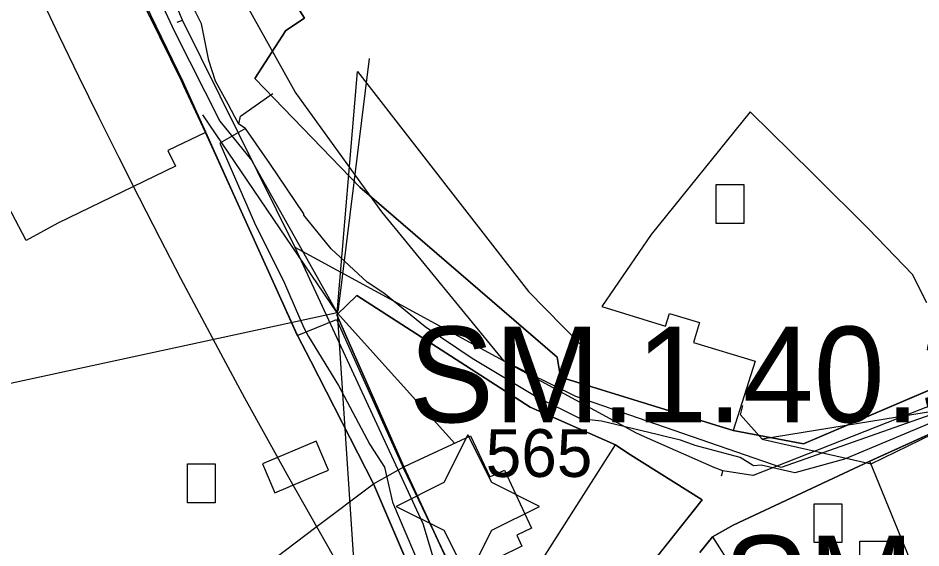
# Model space of a CAD drawing. Extents: x -690419 to -685080, y -987825 to -981190.
# Drawn here: x -687124.4 to -687029.9, y -985855 to -985799.5 of the extents above; entities that cross this region are included whole.
import ezdxf

# ---------------------------------------------------------------- set-up
doc = ezdxf.new("R2010")
doc.units = 0
for name, color, linetype in [('_DOPLNĚK BUDOVY', 7, 'Continuous'), ('Architektonicky cenná stavba', 7, 'Continuous'), ('BPEJ I-II ochrana', 7, 'Continuous'), ('Docházková izochrona VLAK (S)', 7, 'Continuous'), ('Intravilan (S)', 7, 'Continuous'), ('Kanalizace stoka bez rozlišení (S)', 7, 'Continuous'), ('Památková zóna městská (S)', 7, 'Continuous'), ('Plochy smíšené obytné městské SM (S)', 7, 'Continuous'), ('Plochy veřejná prostranství všeobecná PU (S)', 7, 'Continuous'), ('Plynovod STL (S)', 7, 'Continuous'), ('Regulacni bloky_ID', 7, 'Continuous'), ('Regulační bloky STABILIZOVANÉ (S)', 7, 'Continuous'), ('Regulační kódy STABILIZOVANÉ (S)', 7, 'Continuous'), ('Spoje - komunikační vedení bez rozlišení provozovanál (S)', 7, 'Continuous'), ('Vodovodní řady (S)', 7, 'Continuous')]:
    doc.layers.add(name, color=color, linetype=linetype)

msp = doc.modelspace()

# ---------------------------------------------------------------- linework, layer by layer
at = {"layer": '_DOPLNĚK BUDOVY'}
msp.add_line((-687097.511, -985849.204), (-687092.811, -985847.204), dxfattribs=at)
for points in [[(-687051.34, -985816.936), (-687048.438, -985816.936), (-687048.438, -985821.002), (-687051.34, -985821.002)], [(-687106.63, -985846.163), (-687103.728, -985846.163), (-687103.728, -985850.228), (-687106.63, -985850.228)], [(-687041.085, -985850.333), (-687038.183, -985850.333), (-687038.183, -985854.399), (-687041.085, -985854.399)], [(-687036.297, -985854.254), (-687033.395, -985854.254), (-687033.395, -985858.319), (-687036.297, -985858.319)]]:
    msp.add_lwpolyline(points, close=True, dxfattribs=at)
msp.add_lwpolyline([(-687092.811, -985847.204), (-687091.891, -985846.814), (-687093.181, -985843.774), (-687098.801, -985846.164), (-687097.511, -985849.204)], dxfattribs=at)
at = {"layer": 'Architektonicky cenná stavba'}
msp.add_lwpolyline([(-687077.302, -985843.107), (-687079.802, -985848.107), (-687084.802, -985850.607), (-687079.802, -985853.107), (-687077.302, -985858.107), (-687074.802, -985853.107), (-687069.802, -985850.607), (-687074.802, -985848.107)], close=True, dxfattribs=at)
at = {"layer": 'BPEJ I-II ochrana'}
for p, q in [((-687047.78, -985809.31), (-687058.14, -985822.14)), ((-687041.33, -985815.65), (-687047.78, -985809.31)), ((-687104.76, -985811.48), (-687108.71, -985813.35)), ((-687103.18, -985814.95), (-687104.76, -985811.48)), ((-687108.71, -985813.35), (-687107.9, -985815.02)), ((-687107.9, -985815.02), (-687120.19, -985820.97)), ((-687095.15, -985832.64), (-687103.18, -985814.95)), ((-687041.12, -985815.86), (-687041.33, -985815.65)), ((-687035.4, -985821.56), (-687041.12, -985815.86)), ((-687123.52, -985822.8), (-687126.7, -985816.73)), ((-687120.19, -985820.97), (-687123.52, -985822.8)), ((-687058.14, -985822.14), (-687063.29, -985829.68)), ((-687030.79, -985826.33), (-687035.4, -985821.56)), ((-687029.29, -985829.31), (-687030.79, -985826.33)), ((-687088.91, -985828.53), (-687091, -985830.58)), ((-687070.78, -985840.22), (-687088.91, -985828.53)), ((-687063.29, -985829.68), (-687056.61, -985831.75)), ((-687091, -985830.58), (-687084.01, -985846.47)), ((-687056.61, -985831.75), (-687056.19, -985830.41)), ((-687056.19, -985830.41), (-687053.07, -985831.38)), ((-687042.18, -985844.07), (-687008.98, -985829.85)), ((-687053.07, -985831.38), (-687053.71, -985833.45)), ((-687093.74, -985835.4), (-687095.15, -985832.64)), ((-687053.71, -985833.45), (-687047.23, -985835.4)), ((-687087.17, -985848.24), (-687093.74, -985835.4)), ((-687047.23, -985835.4), (-687049.54, -985842.68)), ((-687061.85, -985844.17), (-687070.78, -985840.22)), ((-687049.54, -985842.68), (-687042.18, -985844.07)), ((-687083.33, -985846.16), (-687077.02, -985843.22)), ((-687077.02, -985843.22), (-687075.02, -985847.52)), ((-687070.01, -985856.97), (-687061.85, -985844.17)), ((-687084.01, -985846.47), (-687083.33, -985846.16)), ((-687035.26, -985845.88), (-687049.53, -985852.57)), ((-687030.08, -985858.48), (-687035.26, -985845.88)), ((-687075.02, -985847.52), (-687073.48, -985846.81)), ((-687073.48, -985846.81), (-687070.65, -985852.89)), ((-687078.95, -985867.46), (-687087.17, -985848.24)), ((-687070.65, -985852.89), (-687072.19, -985853.61)), ((-687049.53, -985852.57), (-687051.7, -985853.79)), ((-687072.19, -985853.61), (-687071.64, -985854.78)), ((-687051.7, -985853.79), (-687044.37, -985865.32)), ((-687071.64, -985854.78), (-687077.35, -985857.56))]:
    msp.add_line(p, q, dxfattribs=at)
at = {"layer": 'Docházková izochrona VLAK (S)'}
msp.add_arc((-686398.38, -985456.116), 800, 77.865472, 344.113367, dxfattribs=at)
at = {"layer": 'Intravilan (S)'}
msp.add_lwpolyline([(-687098.39, -985856.72), (-687093.2, -985852.8), (-687087.17, -985848.24), (-687084.01, -985846.47), (-687078.62, -985858.05)], dxfattribs=at)
at = {"layer": 'Kanalizace stoka bez rozlišení (S)'}
for points in [[(-687095.371, -985807.224), (-687127.278, -985750.136)], [(-687086.319, -985819.774), (-687095.371, -985807.224)], [(-687073.493, -985835.419), (-687086.319, -985819.774)], [(-686995.733, -985831.559), (-687017.666, -985837.078), (-687044.514, -985846.529)], [(-687066.008, -985839.111), (-687073.493, -985835.42)], [(-687044.514, -985846.529), (-687066.008, -985839.111)]]:
    msp.add_lwpolyline(points, dxfattribs=at)
at = {"layer": 'Památková zóna městská (S)'}
msp.add_lwpolyline([(-687248.158, -985776.062), (-687236.92, -985776.579), (-687221.309, -985777.473), (-687214.678, -985774.463), (-687202.64, -985765.717), (-687194.317, -985759.228), (-687163.658, -985735.952), (-687148.776, -985725.372), (-687145.872, -985728.656), (-687137.999, -985743.684), (-687136.232, -985746.42), (-687129.326, -985759.707), (-687128.78, -985761.027), (-687126.97, -985765.406), (-687123.771, -985771.004), (-687116.669, -985786.405), (-687107.135, -985806.152), (-687104.586, -985811.807), (-687103.074, -985815.159), (-687095.165, -985832.709), (-687091.046, -985831.061), (-687084.042, -985846.633), (-687078.522, -985858.167)], dxfattribs=at)
at = {"layer": 'Plochy smíšené obytné městské SM (S)'}
for points in [[(-687008.98, -985829.85), (-687042.18, -985844.07), (-687049.54, -985842.68), (-687067.6, -985837.08), (-687067.96, -985835), (-687088.61, -985817.19), (-687099.6, -985805.82), (-687096.35, -985800.81), (-687094.39, -985799.5), (-687100.98, -985789.08), (-687108.12, -985774.47), (-687111.41, -985768.71), (-687113.28, -985764.13), (-687114.31, -985761.74), (-687119, -985750.3), (-687120.1, -985748.25), (-687123.66, -985742.58), (-687130.55, -985732.02)], [(-687127.06, -985765.15), (-687123.98, -985770.79), (-687116.6, -985786.12), (-687110.92, -985798.65), (-687107.27, -985806.08), (-687107.02, -985806.63), (-687104.76, -985811.48), (-687103.18, -985814.95), (-687095.15, -985832.64), (-687093.74, -985835.4), (-687087.17, -985848.24), (-687078.95, -985867.46)], [(-687053.05, -985855.43), (-687051.7, -985853.79), (-687049.53, -985852.57), (-687035.26, -985845.88), (-687023.06, -985840.35), (-687018.4, -985838.87), (-687012.4, -985837.23), (-686999.73, -985835.6), (-686998.99, -985842.3), (-686998.72, -985845.13), (-686997.88, -985853.39), (-686999, -985858.9)]]:
    msp.add_lwpolyline(points, dxfattribs=at)
msp.add_lwpolyline([(-687060.57, -985845.03), (-687052.8, -985849.91), (-687062.82, -985862.57), (-687065.75, -985866.14), (-687074.63, -985869.03), (-687075.96, -985862.94), (-687078.62, -985858.05), (-687084.01, -985846.47), (-687091, -985830.58), (-687088.91, -985828.53), (-687070.78, -985840.22), (-687061.85, -985844.17)], close=True, dxfattribs=at)
at = {"layer": 'Plochy veřejná prostranství všeobecná PU (S)'}
for p, q in [((-687100.98, -985789.08), (-687094.39, -985799.5)), ((-687109.543, -985801.452), (-687110.92, -985798.65)), ((-687094.39, -985799.5), (-687096.35, -985800.81)), ((-687096.35, -985800.81), (-687099.6, -985805.82)), ((-687107.27, -985806.08), (-687109.543, -985801.452)), ((-687107.02, -985806.63), (-687107.27, -985806.08)), ((-687099.6, -985805.82), (-687088.61, -985817.19)), ((-687104.76, -985811.48), (-687107.02, -985806.63)), ((-687103.18, -985814.95), (-687104.76, -985811.48)), ((-687095.15, -985832.64), (-687103.18, -985814.95)), ((-687088.61, -985817.19), (-687067.96, -985835)), ((-687088.91, -985828.53), (-687091, -985830.58)), ((-687070.78, -985840.22), (-687088.91, -985828.53)), ((-687091, -985830.58), (-687084.01, -985846.47)), ((-687042.18, -985844.07), (-687008.98, -985829.85)), ((-687093.74, -985835.4), (-687095.15, -985832.64)), ((-687067.96, -985835), (-687067.6, -985837.08)), ((-687087.17, -985848.24), (-687093.74, -985835.4)), ((-687067.6, -985837.08), (-687049.54, -985842.68)), ((-687061.85, -985844.17), (-687070.78, -985840.22)), ((-687023.06, -985840.35), (-687035.26, -985845.88)), ((-687049.54, -985842.68), (-687042.18, -985844.07)), ((-687060.57, -985845.03), (-687061.85, -985844.17)), ((-687052.8, -985849.91), (-687060.57, -985845.03)), ((-687084.01, -985846.47), (-687078.62, -985858.05)), ((-687035.26, -985845.88), (-687049.53, -985852.57)), ((-687078.95, -985867.46), (-687087.17, -985848.24)), ((-687062.82, -985862.57), (-687052.8, -985849.91)), ((-687049.53, -985852.57), (-687051.7, -985853.79)), ((-687051.7, -985853.79), (-687053.05, -985855.43))]:
    msp.add_line(p, q, dxfattribs=at)
at = {"layer": 'Plynovod STL (S)'}
for points in [[(-687028.82, -985841.87), (-687037.9, -985845.68), (-687043.1, -985847.09), (-687046.62, -985846.29), (-687047.41, -985846.36), (-687047.52, -985846.293), (-687048.8, -985845.51), (-687053.505, -985844.25), (-687053.52, -985844.25), (-687054.57, -985843.85), (-687055.05, -985843.67), (-687056.509, -985843.321), (-687057.492, -985843.086), (-687063.33, -985841.69), (-687065.53, -985841.44), (-687070.16, -985839.14), (-687076.84, -985835.13), (-687081.781, -985831.804), (-687086.11, -985828.31), (-687087.85, -985827.15), (-687091.61, -985823.67), (-687094.45, -985820.12), (-687094.46, -985819.99), (-687098.018, -985814.74), (-687100.58, -985811.07), (-687101.27, -985810.6), (-687101.686, -985809.83), (-687102.398, -985808.511), (-687103.7, -985806.1), (-687104.42, -985803.93), (-687105.17, -985800.1), (-687106.06, -985798.36)], [(-687101.27, -985810.6), (-687101.08, -985809.76), (-687098.01, -985807.61)], [(-687098.01, -985807.61), (-687097.72, -985807.41)], [(-687100.58, -985811.07), (-687103.25, -985812.61), (-687099.64, -985820.92), (-687096.5, -985827.26), (-687094.48, -985831.94), (-687093.96, -985832.82), (-687090.84, -985837.97), (-687087.56, -985844.12), (-687086.04, -985846.51), (-687085.18, -985850.18), (-687081.59, -985858.61), (-687078.06, -985866.8), (-687076.25, -985874.11), (-687073.82, -985881.9), (-687073.4, -985883.05), (-687072.9, -985885.05)]]:
    msp.add_lwpolyline(points, dxfattribs=at)
at = {"layer": 'Regulační bloky STABILIZOVANÉ (S)'}
for p, q in [((-687100.98, -985789.08), (-687094.39, -985799.5)), ((-687109.543, -985801.452), (-687110.92, -985798.65)), ((-687094.39, -985799.5), (-687096.35, -985800.81)), ((-687096.35, -985800.81), (-687099.6, -985805.82)), ((-687107.27, -985806.08), (-687109.543, -985801.452)), ((-687107.02, -985806.63), (-687107.27, -985806.08)), ((-687099.6, -985805.82), (-687088.61, -985817.19)), ((-687104.76, -985811.48), (-687107.02, -985806.63)), ((-687103.18, -985814.95), (-687104.76, -985811.48)), ((-687095.15, -985832.64), (-687103.18, -985814.95)), ((-687088.61, -985817.19), (-687067.96, -985835)), ((-687088.91, -985828.53), (-687091, -985830.58)), ((-687070.78, -985840.22), (-687088.91, -985828.53)), ((-687091, -985830.58), (-687084.01, -985846.47)), ((-687042.18, -985844.07), (-687008.98, -985829.85)), ((-687093.74, -985835.4), (-687095.15, -985832.64)), ((-687067.96, -985835), (-687067.6, -985837.08)), ((-687087.17, -985848.24), (-687093.74, -985835.4)), ((-687067.6, -985837.08), (-687049.54, -985842.68)), ((-687061.85, -985844.17), (-687070.78, -985840.22)), ((-687023.06, -985840.35), (-687035.26, -985845.88)), ((-687049.54, -985842.68), (-687042.18, -985844.07)), ((-687060.57, -985845.03), (-687061.85, -985844.17)), ((-687052.8, -985849.91), (-687060.57, -985845.03)), ((-687084.01, -985846.47), (-687078.62, -985858.05)), ((-687035.26, -985845.88), (-687049.53, -985852.57)), ((-687078.95, -985867.46), (-687087.17, -985848.24)), ((-687062.82, -985862.57), (-687052.8, -985849.91)), ((-687049.53, -985852.57), (-687051.7, -985853.79)), ((-687051.7, -985853.79), (-687053.05, -985855.43))]:
    msp.add_line(p, q, dxfattribs=at)
for points in [[(-687008.98, -985829.85), (-687042.18, -985844.07), (-687049.54, -985842.68), (-687067.6, -985837.08), (-687067.96, -985835), (-687088.61, -985817.19), (-687099.6, -985805.82), (-687096.35, -985800.81), (-687094.39, -985799.5), (-687100.98, -985789.08), (-687108.12, -985774.47), (-687111.41, -985768.71), (-687113.28, -985764.13), (-687114.31, -985761.74), (-687119, -985750.3), (-687120.1, -985748.25), (-687123.66, -985742.58), (-687130.55, -985732.02)], [(-687127.06, -985765.15), (-687123.98, -985770.79), (-687116.6, -985786.12), (-687110.92, -985798.65), (-687107.27, -985806.08), (-687107.02, -985806.63), (-687104.76, -985811.48), (-687103.18, -985814.95), (-687095.15, -985832.64), (-687093.74, -985835.4), (-687087.17, -985848.24), (-687078.95, -985867.46)], [(-687053.05, -985855.43), (-687051.7, -985853.79), (-687049.53, -985852.57), (-687035.26, -985845.88), (-687023.06, -985840.35), (-687018.4, -985838.87), (-687012.4, -985837.23), (-686999.73, -985835.6), (-686998.99, -985842.3), (-686998.72, -985845.13), (-686997.88, -985853.39), (-686999, -985858.9)]]:
    msp.add_lwpolyline(points, dxfattribs=at)
msp.add_lwpolyline([(-687060.57, -985845.03), (-687052.8, -985849.91), (-687062.82, -985862.57), (-687065.75, -985866.14), (-687074.63, -985869.03), (-687075.96, -985862.94), (-687078.62, -985858.05), (-687084.01, -985846.47), (-687091, -985830.58), (-687088.91, -985828.53), (-687070.78, -985840.22), (-687061.85, -985844.17)], close=True, dxfattribs=at)
at = {"layer": 'Spoje - komunikační vedení bez rozlišení provozovanál (S)'}
for points in [[(-687125.55, -985763.94), (-687118.59, -985778.12), (-687108.01, -985800.92), (-687103.26, -985810.3), (-687099.94, -985814.36), (-687090.97, -985830.34)], [(-687090.97, -985830.34), (-687090.853, -985829.96), (-687087.586, -985803.719)], [(-687090.97, -985830.34), (-687088.86, -985805.11), (-687070.973, -985828.135)], [(-687090.97, -985830.34), (-687105.016, -985809.637)], [(-686972.866, -985826.86), (-687016.679, -985838.735), (-687046.516, -985843.579)], [(-687070.973, -985828.135), (-687065.507, -985833.671)], [(-687090.97, -985830.34), (-687134.53, -985839.759)], [(-687090.97, -985830.34), (-687088.172, -985872.507)], [(-687090.97, -985830.34), (-687078.677, -985844.022)], [(-687048.793, -985841.029), (-687048.54, -985840.044)], [(-687046.516, -985843.579), (-687048.793, -985841.029)], [(-687046.516, -985843.579), (-687035.102, -985846.154), (-687028.637, -985843.023)]]:
    msp.add_lwpolyline(points, dxfattribs=at)
at = {"layer": 'Vodovodní řady (S)'}
for points in [[(-687107.154, -985799.708), (-687112.276, -985787.617), (-687113.69, -985784.4), (-687116.341, -985778.302), (-687123.978, -985763.069), (-687128.354, -985754.857), (-687130.258, -985751.121), (-687133.93, -985745.012), (-687139.393, -985734.822), (-687141.286, -985731.316), (-687141.339, -985731.239), (-687144.846, -985724.964), (-687144.88, -985724.94)], [(-687107.73, -985799.93), (-687107.154, -985799.708)], [(-687095.355, -985823.52), (-687107.154, -985799.708)], [(-687070.082, -985889.92), (-687072.116, -985885.207), (-687072.988, -985882.386), (-687081.99, -985852.45), (-687095.355, -985823.52)], [(-687050.616, -985846.904), (-687051.346, -985846.61), (-687051.449, -985846.565), (-687058.836, -985843.344), (-687059.645, -985842.957), (-687095.355, -985823.52)], [(-687003.744, -985830.939), (-687009.359, -985832.82), (-687025.415, -985838.7), (-687047.45, -985847.374), (-687047.491, -985847.367), (-687050.616, -985846.904)], [(-687050.76, -985847.41), (-687050.705, -985847.199)], [(-687050.705, -985847.199), (-687050.616, -985846.904)]]:
    msp.add_lwpolyline(points, dxfattribs=at)

# ---------------------------------------------------------------- texts
at = {"layer": 'Regulacni bloky_ID'}
msp.add_text('565', height=5, dxfattribs=at).set_placement((-687075.434, -985847.53))
at = {"layer": 'Regulační kódy STABILIZOVANÉ (S)'}
for s, p in [('SM.1.40.30', (-687083.483, -985841.803)), ('SM.1.25.40', (-687050.62, -985863.67))]:
    msp.add_text(s, height=10, dxfattribs=at).set_placement(p)

doc.saveas('drawing.dxf')
